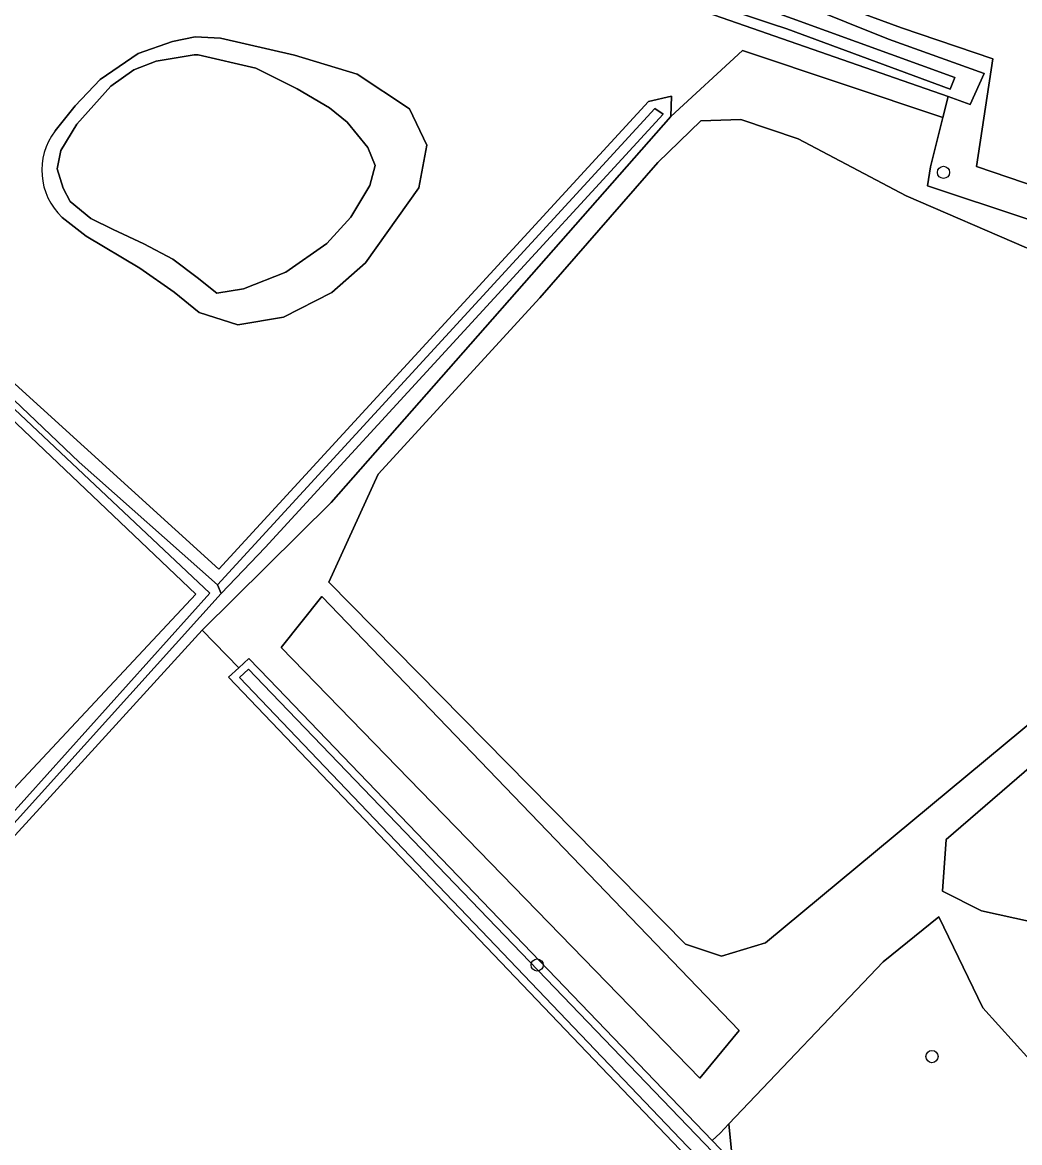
# Model space of a CAD drawing. Extents: x 159626 to 160723, y 388173 to 389416.
# Drawn here: x 159702.1 to 159782.2, y 388321.9 to 388411.9 of the extents above; entities that cross this region are included whole.
import ezdxf

# ---------------------------------------------------------------- set-up
doc = ezdxf.new("R2010")
doc.units = 0
for name, color, linetype in [('IMGEO_Boom', 7, 'Continuous'), ('IMGEO_Bouwland', 7, 'Continuous'), ('IMGEO_Grasland_agrarisch', 7, 'Continuous'), ('IMGEO_Grasland_overig', 7, 'Continuous'), ('IMGEO_Hek', 7, 'Continuous'), ('IMGEO_Loofbos', 7, 'Continuous'), ('IMGEO_Meer_plas_ven_vijver', 7, 'Continuous'), ('IMGEO_Oever', 7, 'Continuous'), ('IMGEO_Rijbaan_lokaal_onverhard', 7, 'Continuous'), ('IMGEO_Waterloop', 7, 'Continuous')]:
    doc.layers.add(name, color=color, linetype=linetype)

msp = doc.modelspace()

# ---------------------------------------------------------------- linework, layer by layer
at = {"layer": 'IMGEO_Boom'}
for centre in [(159776.058, 388399.84), (159743.421, 388336.205), (159775.132, 388328.852)]:
    msp.add_circle(centre, 0.489, dxfattribs=at)
at = {"layer": 'IMGEO_Bouwland'}
for points in [[(159817.805, 388380.266), (159809.515, 388383.49), (159802.654, 388386.599), (159782.714, 388393.782), (159773.066, 388397.962), (159764.382, 388402.519), (159759.773, 388404.073), (159756.556, 388403.966), (159753.126, 388400.643), (159743.638, 388389.761), (159730.667, 388375.611), (159726.7, 388366.927), (159755.324, 388337.875), (159758.218, 388336.91), (159761.756, 388337.982), (159783.84, 388356.314), (159807.897, 388340.56), (159815.115, 388340.78), (159815.459, 388362.487)], [(159763.645, 388271.251), (159759.627, 388315.377), (159758.825, 388323.445), (159758.127, 388322.711), (159757.473, 388322.122), (159758.769, 388320.773), (159762.844, 388272.898)]]:
    msp.add_lwpolyline(points, close=True, dxfattribs=at)
msp.add_lwpolyline([(159756.626, 388319.581), (159718.63, 388359.302), (159719.472, 388360.074), (159716.531, 388363.091), (159703.473, 388348.782), (159675.986, 388318.774)], dxfattribs=at)
at = {"layer": 'IMGEO_Grasland_agrarisch'}
for points in [[(159814.819, 388385.452), (159774.766, 388398.746), (159775.007, 388400.272), (159776.009, 388404.236), (159759.918, 388409.633), (159754.168, 388404.331), (159726.882, 388373.344), (159716.531, 388363.091), (159719.472, 388360.074), (159720.278, 388360.813), (159721.896, 388359.13), (159757.473, 388322.122), (159758.127, 388322.711), (159758.825, 388323.445), (159771.21, 388336.467), (159775.679, 388340.059), (159779.216, 388332.77), (159784.255, 388327.195)], [(159783.84, 388356.314), (159761.756, 388337.982), (159758.218, 388336.91), (159755.324, 388337.875), (159726.7, 388366.927), (159730.667, 388375.611), (159743.638, 388389.761), (159753.126, 388400.643), (159756.556, 388403.966), (159759.773, 388404.073), (159764.382, 388402.519), (159773.066, 388397.962), (159782.714, 388393.782)]]:
    msp.add_lwpolyline(points, dxfattribs=at)
for points in [[(159759.635, 388330.953), (159756.486, 388327.118), (159722.873, 388361.698), (159726.123, 388365.802)], [(159759.635, 388330.953), (159726.123, 388365.802), (159722.873, 388361.698), (159756.486, 388327.118)], [(159807.935, 388334.207), (159808.105, 388339.089), (159798.445, 388345.059), (159793.735, 388346.382), (159788.964, 388351.001), (159784.491, 388353.375), (159776.273, 388346.28), (159775.988, 388342.142), (159779.119, 388340.557)], [(159807.935, 388334.207), (159779.119, 388340.557), (159775.988, 388342.142), (159776.273, 388346.28), (159784.491, 388353.375), (159788.964, 388351.001), (159793.735, 388346.382), (159798.445, 388345.059), (159808.105, 388339.089)]]:
    msp.add_lwpolyline(points, close=True, dxfattribs=at)
at = {"layer": 'IMGEO_Grasland_overig'}
for points in [[(159819.062, 388386.574), (159778.697, 388400.322), (159780.026, 388408.959), (159772.692, 388411.435), (159712.6, 388433.494), (159711.227, 388433.998), (159709.845, 388434.552), (159709.699, 388434.611), (159709.699, 388434.611), (159709.654, 388434.277)], [(159709.654, 388434.277), (159711.453, 388433.262), (159712.762, 388432.508), (159713.173, 388432.271), (159714.201, 388431.695), (159715.829, 388430.869), (159738.027, 388422.486), (159747.744, 388418.987), (159764.841, 388413.262), (159771.629, 388410.546), (159779.334, 388407.767), (159778.202, 388405.293), (159776.435, 388405.923), (159776.009, 388404.236), (159775.007, 388400.272), (159774.766, 388398.746), (159814.819, 388385.452)], [(159776.009, 388404.236), (159776.435, 388405.923), (159757.047, 388412.688), (159742.509, 388417.493), (159728.361, 388422.852), (159712.973, 388429.121), (159711.255, 388429.863), (159710.611, 388428.507), (159709.93, 388427.42), (159708.494, 388425.485), (159707.404, 388423.771), (159705.512, 388421.825), (159703.529, 388419.289), (159700.91, 388415.656), (159697.758, 388412.48), (159695.165, 388409.562), (159693.354, 388407.86), (159691.793, 388406.299), (159690.081, 388405.47), (159688.265, 388404.847), (159688.049, 388404.58), (159688.478, 388402.241), (159690.127, 388395.066)], [(159704.706, 388403.161), (159706.317, 388405.181), (159708.326, 388407.289), (159711.389, 388409.391), (159714.13, 388410.347), (159715.955, 388410.723), (159717.981, 388410.618)], [(159717.981, 388410.618), (159723.934, 388409.248), (159728.961, 388407.732), (159733.163, 388404.943), (159734.571, 388402.032), (159733.914, 388398.602), (159729.643, 388392.589), (159726.923, 388390.206), (159723.042, 388388.226), (159719.39, 388387.591), (159716.284, 388388.587), (159714.259, 388390.233), (159711.509, 388392.136), (159707.216, 388394.707), (159705.266, 388396.224)], [(159694.784, 388389.084), (159700, 388384.168), (159717.863, 388367.996), (159752.373, 388405.535), (159754.207, 388405.962), (159754.168, 388404.331), (159759.918, 388409.633), (159776.009, 388404.236)]]:
    msp.add_lwpolyline(points, dxfattribs=at)
msp.add_arc((159708.851, 388400.005), 5.21, 142.71282, 226.51774, dxfattribs=at)
at = {"layer": 'IMGEO_Hek'}
msp.add_lwpolyline([(159814.819, 388385.452), (159774.766, 388398.746), (159775.007, 388400.272), (159776.435, 388405.923)], dxfattribs=at)
at = {"layer": 'IMGEO_Loofbos'}
for points in [[(159672.883, 388319.887), (159716.015, 388365.984), (159694.417, 388386.495), (159691.178, 388388.183), (159688.77, 388390.724), (159687.381, 388393.463), (159686.746, 388395.844), (159685.992, 388398.503), (159685.231, 388401.459), (159684.603, 388403.9), (159684.365, 388404.774), (159671.546, 388404.615), (159664.997, 388404.297), (159660.235, 388403.543), (159655.829, 388401.837), (159653.724, 388400.689), (159653.302, 388402.41), (159652.702, 388404.859), (159650.369, 388404.604), (159650.441, 388404.315), (159651.482, 388400.116), (159651.536, 388399.899), (159657.112, 388377.421), (159670.036, 388318.729)], [(159784.255, 388327.195), (159779.216, 388332.77), (159775.679, 388340.059), (159771.21, 388336.467), (159758.825, 388323.445), (159759.627, 388315.377), (159763.645, 388271.251), (159773.985, 388250), (159780.076, 388237.482), (159783.949, 388233.524)]]:
    msp.add_lwpolyline(points, dxfattribs=at)
at = {"layer": 'IMGEO_Meer_plas_ven_vijver'}
msp.add_lwpolyline([(159716.197, 388409.281), (159715.867, 388409.264), (159712.826, 388408.77), (159711.034, 388408.078), (159709.185, 388406.755), (159706.452, 388403.722), (159705.161, 388401.593), (159704.871, 388400.128), (159705.349, 388398.574), (159705.931, 388397.511), (159707.577, 388396.147), (159709.382, 388395.261), (159711.83, 388394.099), (159714.154, 388392.875), (159716.112, 388391.407), (159717.711, 388390.142), (159719.849, 388390.482), (159723.239, 388391.835), (159726.545, 388394.119), (159728.47, 388396.24), (159729.984, 388398.779), (159730.401, 388400.396), (159729.829, 388401.84), (159728.152, 388403.872), (159726.757, 388405.019), (159724.149, 388406.55), (159720.823, 388408.201)], close=True, dxfattribs=at)
at = {"layer": 'IMGEO_Oever'}
for points in [[(159711.939, 388431.064), (159776.955, 388407.462), (159776.588, 388406.511), (159763.482, 388411.363), (159762.242, 388411.775), (159742.511, 388418.336)], [(159757.047, 388412.688), (159776.435, 388405.923), (159778.202, 388405.293), (159779.334, 388407.767), (159771.629, 388410.546), (159764.841, 388413.262)], [(159717.981, 388410.618), (159715.955, 388410.723), (159714.13, 388410.347), (159711.389, 388409.391), (159708.326, 388407.289), (159706.317, 388405.181), (159704.706, 388403.161)], [(159705.266, 388396.224), (159707.216, 388394.707), (159711.509, 388392.136), (159714.259, 388390.233), (159716.284, 388388.587), (159719.39, 388387.591), (159723.042, 388388.226), (159726.923, 388390.206), (159729.643, 388392.589), (159733.914, 388398.602), (159734.571, 388402.032), (159733.163, 388404.943), (159728.961, 388407.732), (159723.934, 388409.248), (159717.981, 388410.618)], [(159675.986, 388318.774), (159703.473, 388348.782), (159716.531, 388363.091), (159726.882, 388373.344), (159754.168, 388404.331), (159754.207, 388405.962), (159752.373, 388405.535), (159717.863, 388367.996), (159700, 388384.168), (159694.784, 388389.084)], [(159690.127, 388395.066), (159688.478, 388402.241), (159688.049, 388404.58), (159688.265, 388404.847), (159687.217, 388404.827), (159689.301, 388395.429), (159689.835, 388393.704), (159690.574, 388392.39), (159692.997, 388389.433), (159697.35, 388385.409), (159706.631, 388376.579), (159717.761, 388366.723), (159752.863, 388404.977), (159753.536, 388404.505), (159721.585, 388369.716), (159718.043, 388366.04)], [(159688.271, 388394.415), (159686.587, 388401.678), (159685.578, 388404.796), (159684.365, 388404.774), (159684.603, 388403.9), (159685.231, 388401.459), (159685.992, 388398.503), (159686.746, 388395.844), (159687.381, 388393.463), (159688.77, 388390.724), (159691.178, 388388.183), (159694.417, 388386.495), (159716.015, 388365.984), (159672.883, 388319.887)], [(159718.043, 388366.04), (159701.667, 388347.868), (159675.199, 388318.894), (159703.967, 388276.574), (159724.83, 388245.855), (159736.657, 388228.155), (159736.854, 388227.596), (159736.432, 388227.435), (159736.082, 388227.826), (159674.542, 388318.997), (159695.877, 388342.406), (159717.144, 388366.045), (159694.506, 388387.325), (159692.075, 388388.719), (159691.323, 388389.433)]]:
    msp.add_lwpolyline(points, dxfattribs=at)
for points in [[(159715.867, 388409.264), (159716.197, 388409.281), (159720.823, 388408.201), (159724.149, 388406.55), (159726.757, 388405.019), (159728.152, 388403.872), (159729.829, 388401.84), (159730.401, 388400.396), (159729.984, 388398.779), (159728.47, 388396.24), (159726.545, 388394.119), (159723.239, 388391.835), (159719.849, 388390.482), (159717.711, 388390.142), (159716.112, 388391.407), (159714.154, 388392.875), (159711.83, 388394.099), (159709.382, 388395.261), (159707.577, 388396.147), (159705.931, 388397.511), (159705.349, 388398.574), (159704.871, 388400.128), (159705.161, 388401.593), (159706.452, 388403.722), (159709.185, 388406.755), (159711.034, 388408.078), (159712.826, 388408.77)], [(159775.741, 388242.165), (159778.335, 388236.82), (159780.076, 388237.482), (159773.985, 388250), (159763.645, 388271.251), (159762.844, 388272.898), (159758.769, 388320.773), (159757.473, 388322.122), (159721.896, 388359.13), (159720.278, 388360.813), (159719.472, 388360.074), (159718.63, 388359.302), (159756.626, 388319.581), (159761.166, 388272.192), (159771.938, 388250), (159773.728, 388246.311)], [(159720.251, 388359.953), (159721.452, 388358.703), (159758.174, 388320.504), (159762.24, 388272.732), (159763.092, 388270.982), (159773.432, 388249.731), (159779.228, 388237.818), (159778.643, 388237.595), (159776.295, 388242.434), (159772.492, 388250.269), (159761.768, 388272.361), (159757.218, 388319.852), (159719.509, 388359.273)]]:
    msp.add_lwpolyline(points, close=True, dxfattribs=at)
msp.add_arc((159708.851, 388400.005), 5.21, 142.71282, 226.51774, dxfattribs=at)
at = {"layer": 'IMGEO_Rijbaan_lokaal_onverhard'}
msp.add_lwpolyline([(159709.699, 388434.611), (159709.699, 388434.611), (159709.845, 388434.552), (159711.227, 388433.998), (159712.6, 388433.494), (159772.692, 388411.435), (159780.026, 388408.959), (159778.697, 388400.322), (159819.062, 388386.574)], dxfattribs=at)
at = {"layer": 'IMGEO_Waterloop'}
for points in [[(159711.939, 388431.064), (159711.45, 388430.206), (159713.047, 388429.586), (159726.11, 388424.402), (159742.511, 388418.336), (159762.242, 388411.775), (159763.482, 388411.363), (159776.588, 388406.511), (159776.955, 388407.462)], [(159717.761, 388366.723), (159718.043, 388366.04), (159721.585, 388369.716), (159753.536, 388404.505), (159752.863, 388404.977)], [(159721.452, 388358.703), (159720.251, 388359.953), (159719.509, 388359.273), (159757.218, 388319.852), (159761.768, 388272.361), (159772.492, 388250.269), (159776.295, 388242.434), (159778.643, 388237.595), (159779.228, 388237.818), (159773.432, 388249.731), (159763.092, 388270.982), (159762.24, 388272.732), (159758.174, 388320.504)]]:
    msp.add_lwpolyline(points, close=True, dxfattribs=at)
msp.add_lwpolyline([(159691.323, 388389.433), (159692.075, 388388.719), (159694.506, 388387.325), (159717.144, 388366.045), (159695.877, 388342.406), (159674.542, 388318.997), (159736.082, 388227.826), (159736.432, 388227.435), (159736.854, 388227.596), (159736.657, 388228.155), (159724.83, 388245.855), (159703.967, 388276.574), (159675.199, 388318.894), (159701.667, 388347.868), (159718.043, 388366.04), (159717.761, 388366.723), (159706.631, 388376.579), (159697.35, 388385.409), (159692.997, 388389.433), (159690.574, 388392.39), (159689.835, 388393.704), (159689.301, 388395.429), (159687.217, 388404.827)], dxfattribs=at)

doc.saveas('drawing.dxf')
